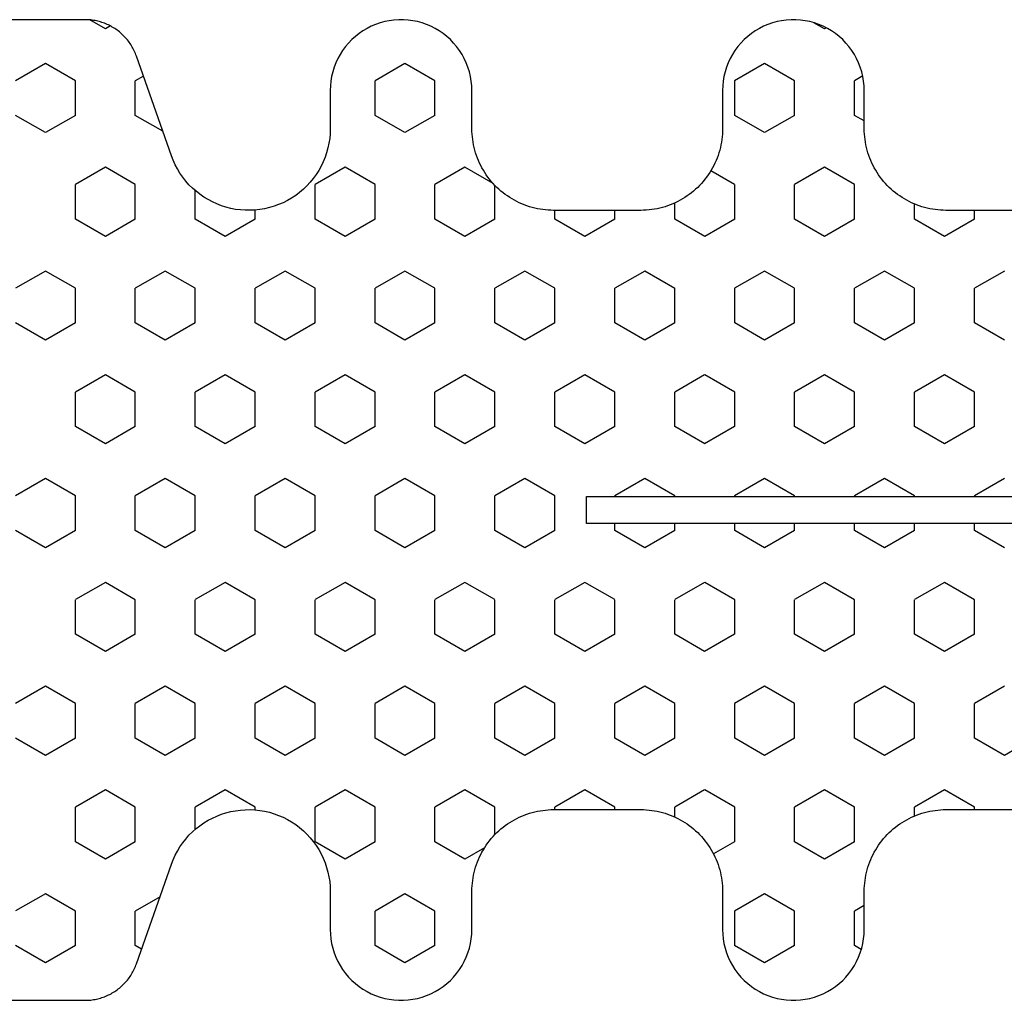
# Model space of a CAD drawing. Extents: x 4615668 to 9294084, y 5325188 to 10688993.
# Tile 434 of 656: x 4636259.83 to 4636261.64, y 5332039.03 to 5332040.83. Entities that reach past the tile are written whole.
import ezdxf

# ---------------------------------------------------------------- set-up
doc = ezdxf.new("R2010")
doc.units = 0
doc.header["$MEASUREMENT"] = 0
doc.layers.add('CrossSectionsProfils', color=7, linetype='Continuous')

# ---------------------------------------------------------------- blocks, each defined once
blk = doc.blocks.new('Hatch84418', base_point=(6053.053, 1361.842))
at = {"layer": 'CrossSectionsProfils'}
for p, q in [((6439.74, 1340.269), (6440.057, 1340.819)), ((6441.01, 1340.269), (6440.693, 1340.819)), ((6443.55, 1340.269), (6443.867, 1340.819)), ((6444.82, 1340.269), (6444.502, 1340.819)), ((6447.36, 1340.269), (6447.677, 1340.819)), ((6448.63, 1340.269), (6448.312, 1340.819)), ((6451.17, 1340.269), (6451.487, 1340.819)), ((6452.44, 1340.269), (6452.123, 1340.819)), ((6454.98, 1340.269), (6455.297, 1340.819)), ((6456.25, 1340.269), (6455.933, 1340.819)), ((6440.058, 1339.719), (6439.74, 1340.269)), ((6440.692, 1339.719), (6441.01, 1340.269)), ((6443.868, 1339.719), (6443.55, 1340.269)), ((6444.502, 1339.719), (6444.82, 1340.269)), ((6447.678, 1339.719), (6447.36, 1340.269)), ((6448.312, 1339.719), (6448.63, 1340.269)), ((6451.487, 1339.719), (6451.17, 1340.269)), ((6452.123, 1339.719), (6452.44, 1340.269)), ((6455.297, 1339.719), (6454.98, 1340.269)), ((6455.933, 1339.719), (6456.25, 1340.269)), ((6440.057, 1339.719), (6440.692, 1339.719)), ((6441.645, 1339.169), (6441.962, 1339.719)), ((6441.962, 1339.719), (6442.597, 1339.719)), ((6442.915, 1339.169), (6442.598, 1339.719)), ((6443.867, 1339.719), (6444.502, 1339.719)), ((6445.455, 1339.169), (6445.772, 1339.719)), ((6445.772, 1339.719), (6446.407, 1339.719)), ((6446.725, 1339.169), (6446.408, 1339.719)), ((6447.677, 1339.719), (6448.312, 1339.719)), ((6449.265, 1339.169), (6449.583, 1339.719)), ((6449.583, 1339.719), (6450.217, 1339.719)), ((6450.535, 1339.169), (6450.218, 1339.719)), ((6451.487, 1339.719), (6452.123, 1339.719)), ((6453.075, 1339.169), (6453.393, 1339.719)), ((6453.393, 1339.719), (6454.027, 1339.719)), ((6454.345, 1339.169), (6454.027, 1339.719)), ((6455.297, 1339.719), (6455.932, 1339.719)), ((6456.885, 1339.169), (6457.049, 1339.453)), ((6441.962, 1338.619), (6441.645, 1339.169)), ((6442.597, 1338.619), (6442.915, 1339.169)), ((6445.772, 1338.619), (6445.455, 1339.169)), ((6446.407, 1338.619), (6446.725, 1339.169)), ((6449.583, 1338.619), (6449.265, 1339.169)), ((6450.217, 1338.619), (6450.535, 1339.169)), ((6453.392, 1338.619), (6453.075, 1339.169)), ((6454.027, 1338.619), (6454.345, 1339.169)), ((6456.938, 1339.077), (6456.885, 1339.169)), ((6439.991, 1338.504), (6440.057, 1338.619)), ((6440.057, 1338.619), (6440.692, 1338.619)), ((6440.954, 1338.166), (6440.692, 1338.619)), ((6441.962, 1338.619), (6442.597, 1338.619)), ((6443.55, 1338.069), (6443.867, 1338.619)), ((6443.867, 1338.619), (6444.502, 1338.619)), ((6444.82, 1338.069), (6444.503, 1338.619)), ((6445.772, 1338.619), (6446.407, 1338.619)), ((6447.36, 1338.069), (6447.677, 1338.619)), ((6447.677, 1338.619), (6448.312, 1338.619)), ((6448.63, 1338.069), (6448.312, 1338.619)), ((6449.583, 1338.619), (6450.217, 1338.619)), ((6451.17, 1338.069), (6451.488, 1338.619)), ((6451.487, 1338.619), (6452.123, 1338.619)), ((6452.44, 1338.069), (6452.123, 1338.619)), ((6453.393, 1338.619), (6454.027, 1338.619)), ((6455.006, 1338.115), (6455.297, 1338.619)), ((6455.297, 1338.619), (6455.932, 1338.619)), ((6456.019, 1338.47), (6455.933, 1338.619)), ((6443.868, 1337.519), (6443.55, 1338.069)), ((6444.502, 1337.519), (6444.82, 1338.069)), ((6447.678, 1337.519), (6447.36, 1338.069)), ((6448.312, 1337.519), (6448.63, 1338.069)), ((6451.488, 1337.519), (6451.17, 1338.069)), ((6452.123, 1337.519), (6452.44, 1338.069)), ((6442.19, 1337.519), (6442.597, 1337.519)), ((6442.915, 1336.969), (6442.598, 1337.519)), ((6443.867, 1337.519), (6444.502, 1337.519)), ((6445.455, 1336.969), (6445.772, 1337.519)), ((6445.772, 1337.519), (6446.407, 1337.519)), ((6446.725, 1336.969), (6446.408, 1337.519)), ((6447.677, 1337.519), (6448.312, 1337.519)), ((6449.265, 1336.969), (6449.583, 1337.519)), ((6449.583, 1337.519), (6450.217, 1337.519)), ((6450.535, 1336.969), (6450.217, 1337.519)), ((6451.487, 1337.519), (6452.123, 1337.519)), ((6453.075, 1336.969), (6453.393, 1337.519)), ((6453.393, 1337.519), (6453.917, 1337.519)), ((6442.598, 1336.419), (6442.915, 1336.969)), ((6445.773, 1336.42), (6445.455, 1336.969)), ((6446.407, 1336.419), (6446.725, 1336.969)), ((6449.583, 1336.42), (6449.265, 1336.969)), ((6450.218, 1336.419), (6450.535, 1336.969)), ((6453.393, 1336.419), (6453.075, 1336.969)), ((6442.547, 1336.419), (6442.597, 1336.419)), ((6443.55, 1335.87), (6443.867, 1336.419)), ((6443.867, 1336.419), (6444.502, 1336.419)), ((6444.82, 1335.87), (6444.502, 1336.42)), ((6445.772, 1336.419), (6446.407, 1336.419)), ((6447.36, 1335.869), (6447.677, 1336.419)), ((6447.677, 1336.419), (6448.312, 1336.419)), ((6448.63, 1335.87), (6448.312, 1336.419)), ((6449.583, 1336.419), (6450.217, 1336.419)), ((6451.17, 1335.869), (6451.487, 1336.419)), ((6451.487, 1336.419), (6452.123, 1336.419)), ((6452.44, 1335.87), (6452.123, 1336.419)), ((6453.393, 1336.419), (6453.559, 1336.419)), ((6443.868, 1335.32), (6443.55, 1335.87)), ((6444.502, 1335.32), (6444.82, 1335.87)), ((6447.678, 1335.32), (6447.36, 1335.87)), ((6448.312, 1335.319), (6448.63, 1335.869)), ((6451.487, 1335.32), (6451.17, 1335.87)), ((6452.123, 1335.319), (6452.44, 1335.869)), ((6441.645, 1334.77), (6441.962, 1335.319)), ((6441.962, 1335.319), (6442.597, 1335.319)), ((6442.915, 1334.77), (6442.598, 1335.32)), ((6443.867, 1335.319), (6444.502, 1335.319)), ((6445.455, 1334.769), (6445.772, 1335.319)), ((6445.772, 1335.319), (6446.407, 1335.319)), ((6446.725, 1334.77), (6446.408, 1335.32)), ((6447.677, 1335.319), (6448.312, 1335.319)), ((6449.265, 1334.77), (6449.583, 1335.319)), ((6449.583, 1335.319), (6450.217, 1335.319)), ((6450.535, 1334.77), (6450.218, 1335.32)), ((6451.487, 1335.319), (6452.123, 1335.319)), ((6453.075, 1334.77), (6453.393, 1335.32)), ((6453.393, 1335.319), (6454.027, 1335.319)), ((6454.345, 1334.77), (6454.027, 1335.32)), ((6441.962, 1334.22), (6441.645, 1334.77)), ((6442.597, 1334.22), (6442.915, 1334.77)), ((6445.772, 1334.22), (6445.455, 1334.77)), ((6446.407, 1334.219), (6446.725, 1334.769)), ((6449.583, 1334.22), (6449.265, 1334.77)), ((6450.217, 1334.219), (6450.535, 1334.769)), ((6453.393, 1334.22), (6453.075, 1334.77)), ((6454.027, 1334.219), (6454.345, 1334.769)), ((6439.74, 1333.67), (6440.057, 1334.22)), ((6440.057, 1334.22), (6440.692, 1334.22)), ((6441.01, 1333.67), (6440.692, 1334.22)), ((6441.962, 1334.22), (6442.597, 1334.22)), ((6443.55, 1333.67), (6443.867, 1334.22)), ((6443.867, 1334.22), (6444.502, 1334.22)), ((6444.82, 1333.67), (6444.502, 1334.22)), ((6445.772, 1334.22), (6446.407, 1334.22)), ((6447.36, 1333.67), (6447.678, 1334.22)), ((6447.677, 1334.22), (6448.312, 1334.22)), ((6448.63, 1333.67), (6448.312, 1334.22)), ((6449.583, 1334.22), (6450.217, 1334.22)), ((6451.17, 1333.67), (6451.487, 1334.22)), ((6451.487, 1334.22), (6452.123, 1334.22)), ((6452.44, 1333.67), (6452.123, 1334.22)), ((6453.393, 1334.22), (6454.027, 1334.22)), ((6454.98, 1333.67), (6455.297, 1334.219)), ((6455.297, 1334.22), (6455.932, 1334.22)), ((6456.25, 1333.67), (6455.933, 1334.22)), ((6440.058, 1333.12), (6439.74, 1333.67)), ((6440.692, 1333.12), (6441.01, 1333.67)), ((6443.868, 1333.12), (6443.55, 1333.67)), ((6444.502, 1333.12), (6444.82, 1333.67)), ((6447.678, 1333.12), (6447.36, 1333.67)), ((6448.312, 1333.12), (6448.63, 1333.67)), ((6451.488, 1333.12), (6451.17, 1333.67)), ((6452.123, 1333.12), (6452.44, 1333.67)), ((6455.297, 1333.12), (6454.98, 1333.67)), ((6455.933, 1333.12), (6456.25, 1333.67)), ((6440.057, 1333.12), (6440.692, 1333.12)), ((6441.645, 1332.57), (6441.962, 1333.12)), ((6441.962, 1333.12), (6442.597, 1333.12)), ((6442.915, 1332.57), (6442.598, 1333.12)), ((6443.867, 1333.12), (6444.502, 1333.12)), ((6445.455, 1332.57), (6445.772, 1333.12)), ((6445.772, 1333.12), (6446.407, 1333.12)), ((6446.725, 1332.57), (6446.408, 1333.12)), ((6447.677, 1333.12), (6448.312, 1333.12)), ((6449.265, 1332.57), (6449.583, 1333.12)), ((6449.583, 1333.12), (6450.217, 1333.12)), ((6450.535, 1332.57), (6450.218, 1333.12)), ((6451.487, 1333.12), (6452.123, 1333.12)), ((6453.075, 1332.57), (6453.393, 1333.12)), ((6453.393, 1333.12), (6454.027, 1333.12)), ((6454.345, 1332.57), (6454.028, 1333.12)), ((6455.297, 1333.12), (6455.932, 1333.12)), ((6441.853, 1332.21), (6441.645, 1332.57)), ((6442.597, 1332.02), (6442.915, 1332.57)), ((6445.772, 1332.02), (6445.455, 1332.57)), ((6446.408, 1332.02), (6446.725, 1332.57)), ((6449.583, 1332.02), (6449.265, 1332.57)), ((6450.217, 1332.02), (6450.535, 1332.57)), ((6453.393, 1332.02), (6453.075, 1332.57)), ((6454.046, 1332.053), (6454.345, 1332.57)), ((6442.095, 1332.02), (6442.597, 1332.02)), ((6443.55, 1331.47), (6443.867, 1332.02)), ((6443.867, 1332.02), (6444.502, 1332.02)), ((6444.82, 1331.47), (6444.502, 1332.02)), ((6445.772, 1332.02), (6446.407, 1332.02)), ((6447.36, 1331.47), (6447.678, 1332.02)), ((6447.677, 1332.02), (6448.312, 1332.02)), ((6448.63, 1331.47), (6448.312, 1332.02)), ((6449.583, 1332.02), (6450.217, 1332.02)), ((6451.17, 1331.47), (6451.487, 1332.02)), ((6451.487, 1332.02), (6452.123, 1332.02)), ((6452.44, 1331.47), (6452.123, 1332.02)), ((6453.393, 1332.02), (6454.011, 1332.02)), ((6443.868, 1330.92), (6443.55, 1331.47)), ((6444.502, 1330.92), (6444.82, 1331.47)), ((6447.678, 1330.92), (6447.36, 1331.47)), ((6448.312, 1330.92), (6448.63, 1331.47)), ((6451.488, 1330.92), (6451.17, 1331.47)), ((6452.123, 1330.92), (6452.44, 1331.47)), ((6442.553, 1330.92), (6442.597, 1330.92)), ((6442.916, 1330.37), (6442.598, 1330.92)), ((6443.867, 1330.92), (6444.502, 1330.92)), ((6445.455, 1330.37), (6445.772, 1330.92)), ((6445.772, 1330.92), (6446.407, 1330.92)), ((6446.725, 1330.37), (6446.408, 1330.92)), ((6447.677, 1330.92), (6448.312, 1330.92)), ((6449.265, 1330.37), (6449.583, 1330.92)), ((6449.583, 1330.92), (6450.217, 1330.92)), ((6450.535, 1330.37), (6450.217, 1330.92)), ((6451.487, 1330.92), (6452.123, 1330.92)), ((6453.075, 1330.37), (6453.392, 1330.92)), ((6453.393, 1330.92), (6453.553, 1330.92)), ((6442.597, 1329.82), (6442.915, 1330.37)), ((6445.772, 1329.82), (6445.455, 1330.37)), ((6446.408, 1329.82), (6446.725, 1330.37)), ((6449.583, 1329.82), (6449.265, 1330.37)), ((6450.217, 1329.82), (6450.535, 1330.37)), ((6453.393, 1329.82), (6453.075, 1330.37)), ((6442.553, 1329.82), (6442.597, 1329.82)), ((6443.55, 1329.27), (6443.867, 1329.82)), ((6443.867, 1329.82), (6444.502, 1329.82)), ((6444.82, 1329.271), (6444.502, 1329.82)), ((6445.772, 1329.82), (6446.407, 1329.82)), ((6447.36, 1329.27), (6447.677, 1329.82)), ((6447.677, 1329.82), (6447.803, 1329.82)), ((6448.303, 1329.82), (6448.312, 1329.82)), ((6448.63, 1329.271), (6448.312, 1329.82)), ((6449.583, 1329.82), (6450.217, 1329.82)), ((6451.17, 1329.27), (6451.487, 1329.82)), ((6451.487, 1329.82), (6452.123, 1329.82)), ((6452.44, 1329.27), (6452.123, 1329.82)), ((6453.393, 1329.82), (6453.553, 1329.82)), ((6443.868, 1328.721), (6443.55, 1329.271)), ((6444.502, 1328.72), (6444.82, 1329.27)), ((6447.678, 1328.72), (6447.36, 1329.27)), ((6448.312, 1328.72), (6448.63, 1329.27)), ((6451.487, 1328.72), (6451.17, 1329.27)), ((6452.122, 1328.72), (6452.44, 1329.27)), ((6442.418, 1328.72), (6442.597, 1328.72)), ((6442.916, 1328.171), (6442.598, 1328.721)), ((6443.867, 1328.72), (6444.502, 1328.72)), ((6445.455, 1328.171), (6445.772, 1328.72)), ((6445.772, 1328.72), (6446.407, 1328.72)), ((6446.725, 1328.171), (6446.408, 1328.72)), ((6447.677, 1328.72), (6447.803, 1328.72)), ((6448.303, 1328.72), (6448.312, 1328.72)), ((6449.265, 1328.17), (6449.583, 1328.72)), ((6449.583, 1328.72), (6450.217, 1328.72)), ((6450.535, 1328.171), (6450.218, 1328.721)), ((6451.487, 1328.72), (6452.123, 1328.72)), ((6453.075, 1328.17), (6453.393, 1328.72)), ((6453.393, 1328.72), (6453.688, 1328.72)), ((6442.597, 1327.62), (6442.915, 1328.17)), ((6445.772, 1327.621), (6445.455, 1328.171)), ((6446.407, 1327.62), (6446.725, 1328.17)), ((6449.583, 1327.621), (6449.265, 1328.171)), ((6450.217, 1327.62), (6450.535, 1328.17)), ((6453.393, 1327.62), (6453.075, 1328.17)), ((6441.963, 1327.621), (6441.739, 1328.009)), ((6454.027, 1327.621), (6454.28, 1328.058)), ((6439.74, 1327.071), (6440.057, 1327.621)), ((6440.057, 1327.62), (6440.692, 1327.62)), ((6441.01, 1327.071), (6440.692, 1327.621)), ((6441.962, 1327.62), (6442.597, 1327.62)), ((6443.55, 1327.071), (6443.868, 1327.62)), ((6443.867, 1327.62), (6444.502, 1327.62)), ((6444.82, 1327.071), (6444.503, 1327.621)), ((6445.772, 1327.62), (6446.407, 1327.62)), ((6447.36, 1327.071), (6447.677, 1327.62)), ((6447.677, 1327.62), (6447.803, 1327.62)), ((6448.303, 1327.62), (6448.312, 1327.62)), ((6448.63, 1327.071), (6448.312, 1327.621)), ((6449.583, 1327.62), (6450.217, 1327.62)), ((6451.17, 1327.071), (6451.487, 1327.62)), ((6451.487, 1327.62), (6452.123, 1327.62)), ((6452.44, 1327.071), (6452.123, 1327.621)), ((6453.393, 1327.62), (6454.027, 1327.62)), ((6454.98, 1327.07), (6455.297, 1327.62)), ((6455.297, 1327.62), (6455.932, 1327.62)), ((6456.25, 1327.071), (6455.933, 1327.621)), ((6440.058, 1326.521), (6439.74, 1327.071)), ((6440.692, 1326.521), (6441.01, 1327.071)), ((6443.868, 1326.521), (6443.55, 1327.071)), ((6444.502, 1326.521), (6444.82, 1327.071)), ((6447.678, 1326.521), (6447.36, 1327.071)), ((6448.312, 1326.521), (6448.63, 1327.071)), ((6451.488, 1326.521), (6451.17, 1327.071)), ((6452.123, 1326.521), (6452.44, 1327.071)), ((6455.297, 1326.521), (6454.98, 1327.071)), ((6455.932, 1326.521), (6456.25, 1327.071)), ((6440.057, 1326.521), (6440.692, 1326.521)), ((6441.645, 1325.971), (6441.962, 1326.521)), ((6441.962, 1326.521), (6442.597, 1326.521)), ((6442.915, 1325.971), (6442.598, 1326.521)), ((6443.867, 1326.521), (6444.502, 1326.521)), ((6445.455, 1325.971), (6445.772, 1326.521)), ((6445.772, 1326.521), (6446.407, 1326.521)), ((6446.725, 1325.971), (6446.408, 1326.521)), ((6447.677, 1326.521), (6447.803, 1326.521)), ((6448.303, 1326.521), (6448.312, 1326.521)), ((6449.265, 1325.971), (6449.583, 1326.521)), ((6449.583, 1326.521), (6450.217, 1326.521)), ((6450.535, 1325.971), (6450.217, 1326.521)), ((6451.487, 1326.521), (6452.123, 1326.521)), ((6453.075, 1325.971), (6453.393, 1326.521)), ((6453.393, 1326.521), (6454.027, 1326.521)), ((6454.345, 1325.971), (6454.027, 1326.521)), ((6455.297, 1326.521), (6455.932, 1326.521)), ((6456.885, 1325.971), (6456.997, 1326.165)), ((6441.962, 1325.421), (6441.645, 1325.971)), ((6442.598, 1325.421), (6442.915, 1325.971)), ((6445.773, 1325.421), (6445.455, 1325.971)), ((6446.407, 1325.421), (6446.725, 1325.971)), ((6449.583, 1325.421), (6449.265, 1325.971)), ((6450.217, 1325.421), (6450.535, 1325.971)), ((6453.393, 1325.421), (6453.075, 1325.971)), ((6454.027, 1325.421), (6454.345, 1325.971)), ((6456.904, 1325.938), (6456.885, 1325.971)), ((6439.985, 1325.296), (6440.057, 1325.421)), ((6440.057, 1325.421), (6440.692, 1325.421)), ((6440.796, 1325.242), (6440.692, 1325.421)), ((6441.962, 1325.421), (6442.597, 1325.421)), ((6443.55, 1324.871), (6443.867, 1325.421)), ((6443.867, 1325.421), (6444.502, 1325.421)), ((6444.82, 1324.871), (6444.503, 1325.421)), ((6445.772, 1325.421), (6446.407, 1325.421)), ((6447.36, 1324.871), (6447.677, 1325.421)), ((6447.677, 1325.421), (6447.803, 1325.421)), ((6448.303, 1325.421), (6448.312, 1325.421)), ((6448.63, 1324.871), (6448.312, 1325.421)), ((6449.583, 1325.421), (6450.217, 1325.421)), ((6451.17, 1324.871), (6451.487, 1325.421)), ((6451.487, 1325.421), (6452.123, 1325.421)), ((6452.44, 1324.871), (6452.123, 1325.421)), ((6453.393, 1325.421), (6454.027, 1325.421)), ((6455.194, 1325.242), (6455.297, 1325.421)), ((6455.297, 1325.421), (6455.932, 1325.421)), ((6456.02, 1325.27), (6455.933, 1325.421)), ((6443.868, 1324.321), (6443.55, 1324.871)), ((6444.502, 1324.321), (6444.82, 1324.871)), ((6447.678, 1324.321), (6447.36, 1324.871)), ((6448.312, 1324.321), (6448.63, 1324.871)), ((6451.487, 1324.321), (6451.17, 1324.871)), ((6452.123, 1324.321), (6452.44, 1324.871)), ((6442.436, 1324.321), (6442.597, 1324.321)), ((6442.915, 1323.771), (6442.598, 1324.321)), ((6443.867, 1324.321), (6444.502, 1324.321)), ((6445.455, 1323.771), (6445.772, 1324.321)), ((6445.772, 1324.321), (6446.407, 1324.321)), ((6446.725, 1323.771), (6446.408, 1324.321)), ((6447.677, 1324.321), (6447.803, 1324.321)), ((6448.303, 1324.321), (6448.312, 1324.321)), ((6449.265, 1323.771), (6449.583, 1324.321)), ((6449.583, 1324.321), (6450.217, 1324.321)), ((6450.535, 1323.771), (6450.218, 1324.321)), ((6451.487, 1324.321), (6452.123, 1324.321)), ((6453.075, 1323.771), (6453.393, 1324.321)), ((6453.393, 1324.321), (6453.671, 1324.321)), ((6442.597, 1323.221), (6442.915, 1323.771)), ((6445.773, 1323.221), (6445.455, 1323.771)), ((6446.407, 1323.221), (6446.725, 1323.771)), ((6449.583, 1323.221), (6449.265, 1323.771)), ((6450.217, 1323.221), (6450.535, 1323.771)), ((6453.393, 1323.221), (6453.075, 1323.771)), ((6444.82, 1322.671), (6444.502, 1323.221)), ((6448.63, 1322.671), (6448.312, 1323.221)), ((6452.44, 1322.671), (6452.123, 1323.221)), ((6442.553, 1323.221), (6442.597, 1323.221)), ((6443.55, 1322.671), (6443.867, 1323.221)), ((6443.867, 1323.221), (6444.502, 1323.221)), ((6445.772, 1323.221), (6446.407, 1323.221)), ((6447.36, 1322.671), (6447.677, 1323.221)), ((6447.677, 1323.221), (6447.803, 1323.221)), ((6448.303, 1323.221), (6448.312, 1323.221)), ((6449.583, 1323.221), (6450.217, 1323.221)), ((6451.17, 1322.671), (6451.487, 1323.221)), ((6451.487, 1323.221), (6452.123, 1323.221)), ((6453.393, 1323.221), (6453.553, 1323.221)), ((6443.868, 1322.121), (6443.55, 1322.671))]:
    blk.add_line(p, q, dxfattribs=at)
blk = doc.blocks.new('121040', base_point=(6448.053, 1341.842))
at = {"layer": 'CrossSectionsProfils', "flags": 128}
for points in [[(6447.803, 1307.311), (6447.803, 1330.34), (6448.303, 1330.34), (6448.303, 1307.311)], [(6453.553, 1322.142), (6453.553, 1323.742), (6453.554, 1323.792), (6453.557, 1323.842), (6453.561, 1323.892), (6453.567, 1323.942), (6453.574, 1323.991), (6453.583, 1324.041), (6453.594, 1324.09), (6453.607, 1324.138), (6453.621, 1324.186), (6453.636, 1324.234), (6453.654, 1324.281), (6453.672, 1324.327), (6453.693, 1324.373), (6453.715, 1324.418), (6453.738, 1324.463), (6453.763, 1324.506), (6453.789, 1324.549), (6453.817, 1324.591), (6453.846, 1324.632), (6453.876, 1324.671), (6453.908, 1324.71), (6453.941, 1324.748), (6453.975, 1324.785), (6454.011, 1324.82), (6454.047, 1324.854), (6454.085, 1324.887), (6454.124, 1324.919), (6454.164, 1324.949), (6454.205, 1324.979), (6454.246, 1325.006), (6454.289, 1325.032), (6454.333, 1325.057), (6454.377, 1325.081), (6454.422, 1325.102), (6454.468, 1325.123), (6454.514, 1325.142), (6454.562, 1325.159), (6454.609, 1325.174), (6454.657, 1325.188), (6454.706, 1325.201), (6454.755, 1325.212), (6454.804, 1325.221), (6454.854, 1325.228), (6454.903, 1325.234), (6454.953, 1325.238), (6455.003, 1325.241), (6455.053, 1325.242), (6455.053, 1325.242), (6455.753, 1325.242), (6455.84, 1325.245), (6455.927, 1325.253), (6456.012, 1325.268), (6456.097, 1325.288), (6456.18, 1325.314), (6456.261, 1325.345), (6456.34, 1325.382), (6456.416, 1325.423), (6456.489, 1325.47), (6456.559, 1325.522), (6456.625, 1325.578), (6456.688, 1325.638), (6456.746, 1325.703), (6456.8, 1325.771), (6456.849, 1325.842), (6456.894, 1325.917), (6456.933, 1325.995), (6456.967, 1326.075), (6456.995, 1326.157), (6457.018, 1326.24), (6457.035, 1326.326), (6457.047, 1326.412), (6457.053, 1326.498), (6457.053, 1326.585), (6457.047, 1326.672), (6457.035, 1326.758), (6457.018, 1326.843), (6456.995, 1326.927), (6456.967, 1327.009), (6456.933, 1327.089), (6456.894, 1327.167), (6456.849, 1327.241), (6456.8, 1327.313), (6456.746, 1327.381), (6456.688, 1327.446), (6456.625, 1327.506), (6456.559, 1327.562), (6456.489, 1327.614), (6456.416, 1327.66), (6456.34, 1327.702), (6456.261, 1327.739), (6456.18, 1327.77), (6456.097, 1327.796), (6456.012, 1327.816), (6455.927, 1327.83), (6455.84, 1327.839), (6455.753, 1327.842), (6455.753, 1327.842), (6455.053, 1327.842), (6455.003, 1327.843), (6454.953, 1327.845), (6454.903, 1327.849), (6454.854, 1327.855), (6454.804, 1327.863), (6454.755, 1327.872), (6454.706, 1327.883), (6454.657, 1327.895), (6454.609, 1327.909), (6454.562, 1327.925), (6454.514, 1327.942), (6454.468, 1327.961), (6454.422, 1327.981), (6454.377, 1328.003), (6454.333, 1328.026), (6454.289, 1328.051), (6454.246, 1328.078), (6454.205, 1328.105), (6454.164, 1328.134), (6454.124, 1328.165), (6454.085, 1328.196), (6454.047, 1328.229), (6454.011, 1328.264), (6453.975, 1328.299), (6453.941, 1328.336), (6453.908, 1328.373), (6453.876, 1328.412), (6453.846, 1328.452), (6453.817, 1328.493), (6453.789, 1328.535), (6453.763, 1328.577), (6453.738, 1328.621), (6453.715, 1328.665), (6453.693, 1328.71), (6453.672, 1328.756), (6453.654, 1328.803), (6453.636, 1328.85), (6453.621, 1328.897), (6453.607, 1328.946), (6453.594, 1328.994), (6453.583, 1329.043), (6453.574, 1329.092), (6453.567, 1329.142), (6453.561, 1329.192), (6453.557, 1329.242), (6453.554, 1329.292), (6453.553, 1329.342), (6453.553, 1329.342), (6453.553, 1330.942), (6453.554, 1330.992), (6453.557, 1331.042), (6453.561, 1331.092), (6453.567, 1331.142), (6453.574, 1331.191), (6453.583, 1331.241), (6453.594, 1331.29), (6453.607, 1331.338), (6453.621, 1331.386), (6453.636, 1331.434), (6453.654, 1331.481), (6453.672, 1331.527), (6453.693, 1331.573), (6453.715, 1331.618), (6453.738, 1331.663), (6453.763, 1331.706), (6453.789, 1331.749), (6453.817, 1331.791), (6453.846, 1331.832), (6453.876, 1331.871), (6453.908, 1331.91), (6453.941, 1331.948), (6453.975, 1331.985), (6454.011, 1332.02), (6454.047, 1332.054), (6454.085, 1332.087), (6454.124, 1332.119), (6454.164, 1332.149), (6454.205, 1332.178), (6454.246, 1332.206), (6454.289, 1332.232), (6454.333, 1332.257), (6454.377, 1332.281), (6454.422, 1332.302), (6454.468, 1332.323), (6454.514, 1332.342), (6454.562, 1332.359), (6454.609, 1332.375), (6454.657, 1332.389), (6454.706, 1332.401), (6454.755, 1332.412), (6454.804, 1332.421), (6454.854, 1332.428), (6454.903, 1332.434), (6454.953, 1332.438), (6455.003, 1332.441), (6455.053, 1332.442), (6455.053, 1332.442), (6455.753, 1332.442), (6455.84, 1332.445), (6455.927, 1332.453), (6456.012, 1332.468), (6456.097, 1332.488), (6456.18, 1332.514), (6456.261, 1332.545), (6456.34, 1332.582), (6456.416, 1332.623), (6456.489, 1332.67), (6456.559, 1332.722), (6456.625, 1332.778), (6456.688, 1332.838), (6456.746, 1332.902), (6456.8, 1332.971), (6456.849, 1333.042), (6456.894, 1333.117), (6456.933, 1333.195), (6456.967, 1333.275), (6456.995, 1333.357), (6457.018, 1333.44), (6457.035, 1333.526), (6457.047, 1333.612), (6457.053, 1333.698), (6457.053, 1333.785), (6457.047, 1333.872), (6457.035, 1333.958), (6457.018, 1334.043), (6456.995, 1334.127), (6456.967, 1334.209), (6456.933, 1334.289), (6456.894, 1334.367), (6456.849, 1334.441), (6456.8, 1334.513), (6456.746, 1334.581), (6456.688, 1334.646), (6456.625, 1334.706), (6456.559, 1334.762), (6456.489, 1334.814), (6456.416, 1334.86), (6456.34, 1334.902), (6456.261, 1334.939), (6456.18, 1334.97), (6456.097, 1334.996), (6456.012, 1335.016), (6455.927, 1335.03), (6455.84, 1335.039), (6455.753, 1335.042), (6455.753, 1335.042), (6455.053, 1335.042), (6454.964, 1335.044), (6454.875, 1335.052), (6454.786, 1335.066), (6454.699, 1335.084), (6454.612, 1335.108), (6454.528, 1335.137), (6454.445, 1335.171), (6454.364, 1335.209), (6454.286, 1335.253), (6454.21, 1335.301), (6454.138, 1335.353), (6454.069, 1335.41), (6454.003, 1335.471), (6453.941, 1335.535), (6453.883, 1335.604), (6453.829, 1335.675), (6453.78, 1335.75), (6453.735, 1335.827), (6453.694, 1335.907), (6453.659, 1335.989), (6453.628, 1336.073), (6453.603, 1336.159), (6453.583, 1336.246), (6453.568, 1336.334), (6453.558, 1336.423), (6453.554, 1336.513), (6453.555, 1336.602), (6453.561, 1336.691), (6453.572, 1336.78), (6453.589, 1336.868), (6453.611, 1336.955), (6453.639, 1337.04), (6453.671, 1337.123), (6453.708, 1337.205), (6453.75, 1337.284), (6453.796, 1337.36), (6453.848, 1337.434), (6453.903, 1337.504), (6453.962, 1337.571), (6454.025, 1337.634), (6454.092, 1337.694), (6454.163, 1337.749), (6454.236, 1337.8), (6454.313, 1337.846), (6454.392, 1337.888), (6454.474, 1337.925), (6454.557, 1337.957), (6454.557, 1337.957), (6456.384, 1338.598), (6456.409, 1338.607), (6456.434, 1338.617), (6456.458, 1338.627), (6456.481, 1338.638), (6456.505, 1338.65), (6456.528, 1338.662), (6456.551, 1338.675), (6456.574, 1338.688), (6456.596, 1338.702), (6456.618, 1338.716), (6456.639, 1338.731), (6456.66, 1338.747), (6456.681, 1338.763), (6456.701, 1338.78), (6456.721, 1338.797), (6456.74, 1338.815), (6456.759, 1338.833), (6456.777, 1338.852), (6456.795, 1338.871), (6456.812, 1338.891), (6456.83, 1338.911), (6456.846, 1338.932), (6456.861, 1338.953), (6456.877, 1338.974), (6456.891, 1338.996), (6456.905, 1339.018), (6456.919, 1339.041), (6456.932, 1339.064), (6456.944, 1339.087), (6456.956, 1339.11), (6456.967, 1339.134), (6456.977, 1339.158), (6456.987, 1339.183), (6456.996, 1339.207), (6457.004, 1339.232), (6457.012, 1339.257), (6457.019, 1339.282), (6457.026, 1339.308), (6457.031, 1339.333), (6457.037, 1339.359), (6457.041, 1339.385), (6457.045, 1339.411), (6457.048, 1339.437), (6457.05, 1339.463), (6457.052, 1339.489), (6457.053, 1339.516), (6457.053, 1339.542), (6457.053, 1339.542), (6457.053, 1346.342)], [(6439.053, 1346.342), (6439.053, 1339.542), (6439.054, 1339.516), (6439.055, 1339.489), (6439.057, 1339.463), (6439.059, 1339.437), (6439.062, 1339.411), (6439.066, 1339.385), (6439.07, 1339.359), (6439.075, 1339.333), (6439.081, 1339.308), (6439.088, 1339.282), (6439.095, 1339.257), (6439.103, 1339.232), (6439.111, 1339.207), (6439.12, 1339.183), (6439.13, 1339.158), (6439.14, 1339.134), (6439.151, 1339.11), (6439.163, 1339.087), (6439.175, 1339.064), (6439.188, 1339.041), (6439.202, 1339.018), (6439.215, 1338.996), (6439.23, 1338.974), (6439.245, 1338.953), (6439.261, 1338.932), (6439.277, 1338.911), (6439.294, 1338.891), (6439.312, 1338.871), (6439.329, 1338.852), (6439.348, 1338.833), (6439.367, 1338.815), (6439.386, 1338.797), (6439.406, 1338.78), (6439.426, 1338.763), (6439.446, 1338.747), (6439.467, 1338.731), (6439.489, 1338.716), (6439.511, 1338.702), (6439.533, 1338.688), (6439.556, 1338.675), (6439.579, 1338.662), (6439.602, 1338.65), (6439.625, 1338.638), (6439.649, 1338.627), (6439.673, 1338.617), (6439.698, 1338.607), (6439.723, 1338.598), (6439.723, 1338.598), (6441.55, 1337.957), (6441.633, 1337.925), (6441.715, 1337.888), (6441.794, 1337.846), (6441.871, 1337.8), (6441.944, 1337.749), (6442.014, 1337.694), (6442.082, 1337.634), (6442.145, 1337.571), (6442.204, 1337.504), (6442.259, 1337.434), (6442.311, 1337.36), (6442.357, 1337.284), (6442.399, 1337.205), (6442.436, 1337.123), (6442.468, 1337.04), (6442.496, 1336.955), (6442.518, 1336.868), (6442.534, 1336.78), (6442.546, 1336.691), (6442.552, 1336.602), (6442.553, 1336.513), (6442.549, 1336.423), (6442.539, 1336.334), (6442.524, 1336.246), (6442.504, 1336.159), (6442.479, 1336.073), (6442.448, 1335.989), (6442.413, 1335.907), (6442.372, 1335.827), (6442.327, 1335.75), (6442.278, 1335.675), (6442.224, 1335.604), (6442.166, 1335.535), (6442.104, 1335.471), (6442.038, 1335.41), (6441.969, 1335.353), (6441.896, 1335.301), (6441.821, 1335.253), (6441.743, 1335.209), (6441.662, 1335.171), (6441.579, 1335.137), (6441.494, 1335.108), (6441.408, 1335.084), (6441.32, 1335.066), (6441.232, 1335.052), (6441.143, 1335.044), (6441.053, 1335.042), (6441.053, 1335.042), (6440.354, 1335.042), (6440.267, 1335.039), (6440.18, 1335.03), (6440.095, 1335.016), (6440.01, 1334.996), (6439.927, 1334.97), (6439.846, 1334.939), (6439.767, 1334.902), (6439.691, 1334.86), (6439.618, 1334.814), (6439.548, 1334.762), (6439.481, 1334.706), (6439.419, 1334.646), (6439.361, 1334.581), (6439.307, 1334.513), (6439.258, 1334.441), (6439.213, 1334.367), (6439.174, 1334.289), (6439.14, 1334.209), (6439.112, 1334.127), (6439.089, 1334.043), (6439.072, 1333.958), (6439.06, 1333.872), (6439.054, 1333.785), (6439.054, 1333.698), (6439.06, 1333.612), (6439.072, 1333.526), (6439.089, 1333.44), (6439.112, 1333.357), (6439.14, 1333.275), (6439.174, 1333.195), (6439.213, 1333.117), (6439.258, 1333.042), (6439.307, 1332.971), (6439.361, 1332.902), (6439.419, 1332.838), (6439.481, 1332.778), (6439.548, 1332.722), (6439.618, 1332.67), (6439.691, 1332.623), (6439.767, 1332.582), (6439.846, 1332.545), (6439.927, 1332.514), (6440.01, 1332.488), (6440.095, 1332.468), (6440.18, 1332.453), (6440.267, 1332.445), (6440.354, 1332.442), (6440.354, 1332.442), (6441.053, 1332.442), (6441.104, 1332.441), (6441.154, 1332.438), (6441.204, 1332.434), (6441.253, 1332.428), (6441.303, 1332.421), (6441.352, 1332.412), (6441.401, 1332.401), (6441.45, 1332.389), (6441.498, 1332.375), (6441.545, 1332.359), (6441.593, 1332.342), (6441.639, 1332.323), (6441.685, 1332.302), (6441.73, 1332.281), (6441.774, 1332.257), (6441.818, 1332.232), (6441.86, 1332.206), (6441.902, 1332.178), (6441.943, 1332.149), (6441.983, 1332.119), (6442.022, 1332.087), (6442.06, 1332.054), (6442.096, 1332.02), (6442.132, 1331.985), (6442.166, 1331.948), (6442.199, 1331.91), (6442.23, 1331.871), (6442.261, 1331.832), (6442.29, 1331.791), (6442.318, 1331.749), (6442.344, 1331.706), (6442.369, 1331.663), (6442.392, 1331.618), (6442.414, 1331.573), (6442.435, 1331.527), (6442.453, 1331.481), (6442.47, 1331.434), (6442.486, 1331.386), (6442.5, 1331.338), (6442.513, 1331.29), (6442.523, 1331.241), (6442.533, 1331.191), (6442.54, 1331.142), (6442.546, 1331.092), (6442.55, 1331.042), (6442.553, 1330.992), (6442.553, 1330.942), (6442.553, 1330.942), (6442.553, 1329.342), (6442.553, 1329.292), (6442.55, 1329.242), (6442.546, 1329.192), (6442.54, 1329.142), (6442.533, 1329.092), (6442.523, 1329.043), (6442.513, 1328.994), (6442.5, 1328.946), (6442.486, 1328.897), (6442.47, 1328.85), (6442.453, 1328.803), (6442.435, 1328.756), (6442.414, 1328.71), (6442.392, 1328.665), (6442.369, 1328.621), (6442.344, 1328.577), (6442.318, 1328.535), (6442.29, 1328.493), (6442.261, 1328.452), (6442.23, 1328.412), (6442.199, 1328.373), (6442.166, 1328.336), (6442.132, 1328.299), (6442.096, 1328.264), (6442.06, 1328.229), (6442.022, 1328.196), (6441.983, 1328.165), (6441.943, 1328.134), (6441.902, 1328.105), (6441.86, 1328.078), (6441.818, 1328.051), (6441.774, 1328.026), (6441.73, 1328.003), (6441.685, 1327.981), (6441.639, 1327.961), (6441.593, 1327.942), (6441.545, 1327.925), (6441.498, 1327.909), (6441.45, 1327.895), (6441.401, 1327.883), (6441.352, 1327.872), (6441.303, 1327.863), (6441.253, 1327.855), (6441.204, 1327.849), (6441.154, 1327.845), (6441.104, 1327.843), (6441.053, 1327.842), (6441.053, 1327.842), (6440.354, 1327.842), (6440.267, 1327.839), (6440.18, 1327.83), (6440.095, 1327.816), (6440.01, 1327.796), (6439.927, 1327.77), (6439.846, 1327.739), (6439.767, 1327.702), (6439.691, 1327.66), (6439.618, 1327.614), (6439.548, 1327.562), (6439.481, 1327.506), (6439.419, 1327.446), (6439.361, 1327.381), (6439.307, 1327.313), (6439.258, 1327.241), (6439.213, 1327.167), (6439.174, 1327.089), (6439.14, 1327.009), (6439.112, 1326.927), (6439.089, 1326.843), (6439.072, 1326.758), (6439.06, 1326.672), (6439.054, 1326.585), (6439.054, 1326.498), (6439.06, 1326.412), (6439.072, 1326.326), (6439.089, 1326.24), (6439.112, 1326.157), (6439.14, 1326.075), (6439.174, 1325.995), (6439.213, 1325.917), (6439.258, 1325.842), (6439.307, 1325.771), (6439.361, 1325.703), (6439.419, 1325.638), (6439.481, 1325.578), (6439.548, 1325.522), (6439.618, 1325.47), (6439.691, 1325.423), (6439.767, 1325.382), (6439.846, 1325.345), (6439.927, 1325.314), (6440.01, 1325.288), (6440.095, 1325.268), (6440.18, 1325.253), (6440.267, 1325.245), (6440.354, 1325.242), (6440.354, 1325.242), (6441.053, 1325.242), (6441.104, 1325.241), (6441.154, 1325.238), (6441.204, 1325.234), (6441.253, 1325.228), (6441.303, 1325.221), (6441.352, 1325.212), (6441.401, 1325.201), (6441.45, 1325.188), (6441.498, 1325.174), (6441.545, 1325.159), (6441.593, 1325.142), (6441.639, 1325.123), (6441.685, 1325.102), (6441.73, 1325.081), (6441.774, 1325.057), (6441.818, 1325.032), (6441.86, 1325.006), (6441.902, 1324.979), (6441.943, 1324.949), (6441.983, 1324.919), (6442.022, 1324.887), (6442.06, 1324.854), (6442.096, 1324.82), (6442.132, 1324.785), (6442.166, 1324.748), (6442.199, 1324.71), (6442.23, 1324.671), (6442.261, 1324.632), (6442.29, 1324.591), (6442.318, 1324.549), (6442.344, 1324.506), (6442.369, 1324.463), (6442.392, 1324.418), (6442.414, 1324.373), (6442.435, 1324.327), (6442.453, 1324.281), (6442.47, 1324.234), (6442.486, 1324.186), (6442.5, 1324.138), (6442.513, 1324.09), (6442.523, 1324.041), (6442.533, 1323.991), (6442.54, 1323.942), (6442.546, 1323.892), (6442.55, 1323.842), (6442.553, 1323.792), (6442.553, 1323.742), (6442.553, 1323.742), (6442.553, 1322.142)]]:
    blk.add_lwpolyline(points, dxfattribs=at)
at = {"layer": 'CrossSectionsProfils'}
blk.add_blockref('Hatch84418', (6053.053, 1361.842), dxfattribs=at)

msp = doc.modelspace()

# ---------------------------------------------------------------- block references
at = {"layer": 'CrossSectionsProfils', "xscale": 0.1, "yscale": 0.1, "zscale": 0.1, "rotation": 90.00000000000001}
msp.add_blockref('121040', (4636259.7207, 5332039.9276), dxfattribs=at)

doc.saveas('drawing.dxf')
